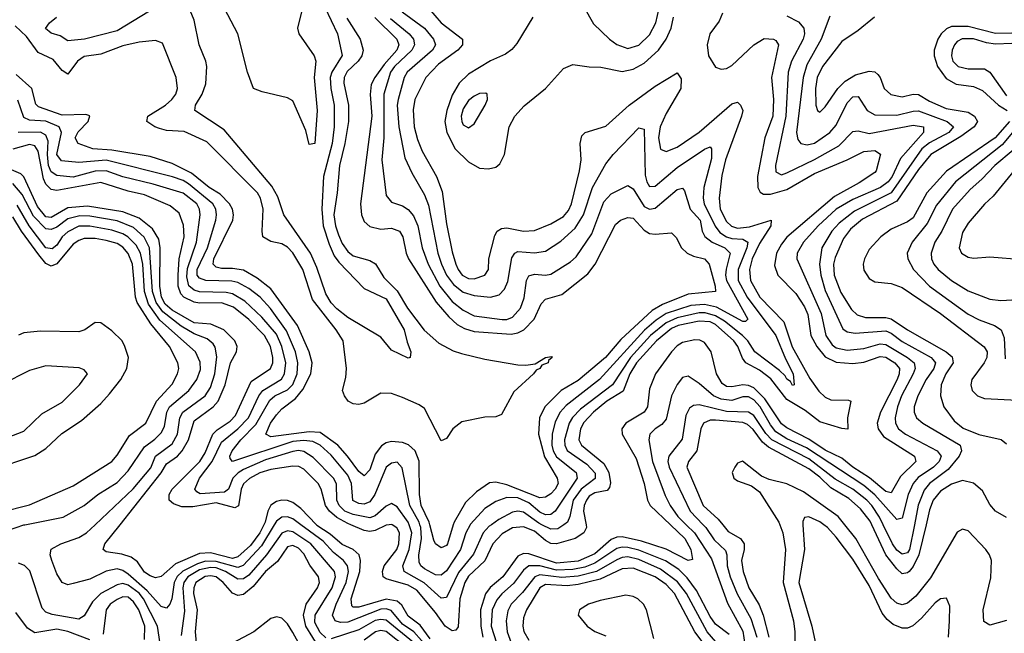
# Model space of a CAD drawing. Header units: inches. Extents: x 884549 to 1028252, y 526810 to 653624.
# Tile 477 of 656: x 941355 to 944942, y 589604 to 591841. Entities that reach past the tile are written whole.
import ezdxf

# ---------------------------------------------------------------- set-up
doc = ezdxf.new("R2010")
doc.units = ezdxf.units.IN
doc.header["$MEASUREMENT"] = 0
doc.layers.add('A9548', color=7, linetype='Continuous')
doc.layers.add('A9549', color=7, linetype='Continuous')

msp = doc.modelspace()

# ---------------------------------------------------------------- linework, layer by layer
at = {"layer": 'A9548', "color": 5}
for points, elevation in [([(941286.4, 589970), (941370, 589999.4), (941373, 590000)], 2460), ([(942282.2, 590000), (942236.3, 589923.7), (942168.9, 589851.1), (942150, 589844.6), (942070, 589866.4), (942032.3, 589867.7), (942002, 589858), (941948.9, 589831.1), (941928.5, 589811.5), (941917.8, 589790), (941909.5, 589730.5), (941901.7, 589710), (941890, 589696), (941870, 589702.1), (941819.7, 589759.7), (941750, 589819.7), (941730, 589833), (941710, 589838.8), (941670, 589831.1), (941610, 589801.6), (941550, 589785.4), (941530, 589781.2), (941510, 589789.8), (941490, 589821.1), (941471.6, 589870), (941465.3, 589890), (941469.4, 589910.6), (941505.1, 589930), (941570, 589953), (941598.1, 589970), (941629.9, 590000)], 2440), ([(942244, 590000), (942230, 589970), (942195.8, 589924.2), (942150, 589882.5), (942130, 589877.1), (942050, 589898.1), (942010, 589895.8), (941922.4, 589857.6), (941870, 589810.8), (941850, 589807.1), (941830, 589814), (941810, 589827.5), (941784.3, 589864.3), (941761.5, 589881.5), (941727.3, 589892.7), (941670, 589901.6), (941659.4, 589910), (941665.3, 589930), (941720.6, 590000)], 2420), ([(942846.3, 589546.3), (942790.4, 589610), (942750, 589638), (942707.9, 589687.9), (942690, 589693.2), (942670, 589691.7), (942550, 589644.8), (942524.2, 589644.2), (942504.5, 589650), (942495, 589670), (942508, 589710), (942544.4, 589790), (942552.4, 589830), (942549.1, 589850), (942535, 589870), (942498.5, 589898.5), (942460, 589940), (942379.5, 590000)], 2440), ([(942850, 589584), (942813.7, 589633.7), (942770, 589666.3), (942747.4, 589707.4), (942730, 589721.6), (942690, 589729), (942590, 589699), (942570, 589699.9), (942564.4, 589704.4), (942562.3, 589730), (942593.9, 589830), (942596.9, 589870), (942591.6, 589890), (942569.4, 589909.4), (942530, 589928.6), (942485.8, 589965.8), (942437.9, 589997.9), (942436, 590000)], 2420), ([(942701.2, 590000), (942690, 589998.4), (942650, 589978.7), (942630, 589975.6), (942610, 589979.4), (942560.8, 590000)], 2380), ([(943418.2, 590000), (943420.1, 589990), (943410.5, 589970), (943378.6, 589950), (943310, 589930.2), (943290, 589932), (943270, 589943.1), (943230, 589976.6), (943190, 589992.4), (943150, 589988.5), (943113, 589967), (943078.9, 589930), (943050, 589868.8), (942990, 589813), (942976.1, 589790), (942958.3, 589730), (942952.4, 589627.6), (942944, 589616), (942930, 589613.7), (942904.4, 589630), (942870, 589680.1), (942801.8, 589761.8), (942770, 589779.8), (942690, 589802.4), (942678.8, 589810), (942676.6, 589830), (942683.2, 589850), (942728.4, 589910), (942735.8, 589930), (942738, 589970), (942729.1, 589989.1), (942712, 590000)], 2380), ([(943073.4, 590000), (943065.6, 589994.4), (943043.4, 589970), (943007.6, 589892.4), (942953.5, 589826.5), (942910, 589734.9), (942890, 589732), (942828.9, 589788.9), (942755.8, 589830), (942750.9, 589850), (942773.5, 589910), (942783.2, 589970), (942773.8, 590000)], 2360), ([(942996.6, 590000), (942980.5, 589970), (942960.8, 589910), (942910, 589832.5), (942890, 589816.1), (942870, 589817.3), (942830, 589838.8), (942816, 589850), (942810, 589864.2), (942809.5, 589889.5), (942818.6, 589950), (942816.4, 589990), (942813.2, 590000)], 2340), ([(942934.4, 590000), (942913.6, 589930), (942910, 589924.2), (942890, 589915.9), (942870, 589930.6), (942863.4, 589943.4), (942848.8, 590000)], 2320), ([(943725.7, 590000), (943778.7, 589950), (943799.5, 589910), (943806.4, 589873.6), (943790, 589869.5), (943710.6, 589910.6), (943619.8, 589939.8), (943550, 589955.4), (943530, 589954.8), (943510, 589946), (943450, 589893.7), (943390, 589867.6), (943310, 589860), (943210, 589893.6), (943190, 589895.7), (943170, 589886.1), (943114.9, 589810), (943069, 589771), (943052, 589748), (943034, 589690), (943034.9, 589630), (943042.1, 589590)], 2420), ([(943336.8, 590000), (943315.1, 589984.9), (943290, 589983.9), (943257.2, 590000)], 2360), ([(943783.2, 590000), (943813.5, 589970), (943875.2, 589875.2), (943933.7, 589713.7), (943990, 589612.1), (943996.2, 589563.8)], 2440), ([(943844.8, 590000), (943854.3, 589990), (943885.3, 589945.3), (943925.8, 589905.8), (943931, 589890), (943932.4, 589850), (943943.2, 589810), (943968.6, 589748.6), (944018.2, 589658.2), (944040.6, 589590)], 2460), ([(943916.2, 590000), (943935.8, 589975.8), (943980.4, 589950), (943994.1, 589930), (943994.1, 589910), (943984.6, 589870), (943990.1, 589830), (944011.1, 589770), (944048.5, 589708.5), (944063.9, 589670), (944084.1, 589590)], 2480), ([(944124, 590000), (944135.6, 589970), (944145.1, 589910), (944136.1, 589790), (944173.6, 589650), (944178.8, 589610), (944179.3, 589530)], 2520), ([(944208.5, 590000), (944213.6, 589910), (944194.1, 589790), (944241.1, 589630), (944256.3, 589556.3)], 2540), ([(944739, 589590), (944743, 589650), (944743.6, 589703.6), (944732, 589732), (944710, 589729.8), (944690, 589715.3), (944640.3, 589659.7), (944608.5, 589631.5), (944590, 589623.4), (944570, 589622.9), (944536.8, 589636.8), (944515.1, 589655.1), (944497.7, 589677.7), (944450, 589778.1), (944390, 589875), (944330, 589954.6), (944298.1, 589990), (944284.8, 590000)], 2540), ([(944950, 589651), (944890, 589634.5), (944867.7, 589647.7), (944864.6, 589690), (944892.9, 589807.1), (944895.6, 589870), (944888.8, 589890), (944874.8, 589910), (944810, 589978.3), (944790, 589983.9), (944770, 589973.2), (944673.2, 589806.8), (944620.2, 589739.8), (944590, 589714.2), (944570, 589708.5), (944550, 589713.9), (944530, 589732.3), (944484, 589804), (944400.8, 589950), (944360.9, 590000)], 2520), ([(944657, 590000), (944630.8, 589890), (944610, 589847.7), (944595.7, 589830), (944590, 589824.5), (944570, 589820.7), (944550, 589839.1), (944510, 589889.9), (944459.2, 590000)], 2480), ([(944614.9, 590000), (944597.3, 589910), (944590, 589897.5), (944570, 589892.3), (944550, 589907.4), (944534.5, 589930), (944500.9, 590000)], 2460), ([(942470, 589588.2), (942450, 589606.8), (942430, 589644.2), (942431.8, 589670), (942493.6, 589770), (942505.1, 589810), (942501.8, 589830), (942415.4, 589930), (942350, 589974.3), (942330, 589977.6), (942310, 589969.9), (942254.4, 589890), (942190, 589816.8), (942170, 589802.4), (942150, 589801.1), (942104.1, 589830), (942070, 589842.4), (942050, 589844.4), (942010, 589835.1), (941967.1, 589810), (941953.1, 589790), (941949.2, 589770), (941955.2, 589684.8), (941943.2, 589596.8)], 2460), ([(942448, 589548), (942397.8, 589630), (942388.5, 589670), (942398.2, 589710), (942439.4, 589770), (942447.2, 589790), (942444, 589810), (942412.2, 589852.2), (942390, 589893.7), (942370, 589915.1), (942350, 589924.7), (942330, 589919.7), (942294, 589866), (942250, 589829.2), (942204.9, 589775.1), (942170, 589746.2), (942150, 589741.8), (942130, 589750.7), (942095.5, 589790), (942070, 589810.3), (942050, 589814), (942030, 589811.6), (941997.1, 589790), (941989, 589770), (941988.2, 589750), (942001.4, 589690), (941993.8, 589610), (942000.8, 589530)], 2480), ([(943939.9, 589599.9), (943890, 589637.5), (943870, 589665.7), (943820.8, 589760.8), (943786.4, 589806.4), (943756.4, 589836.4), (943707.9, 589867.9), (943610, 589907.5), (943570, 589917.4), (943550, 589918.6), (943530, 589913.8), (943450, 589859.6), (943414.1, 589845.9), (943370, 589836.5), (943310, 589833.9), (943249.7, 589850.3), (943209.7, 589850.3), (943190, 589834.1), (943153.9, 589786.1), (943111.4, 589748.6), (943093.6, 589726.4), (943076.6, 589690), (943073.1, 589630), (943092.1, 589570)], 2440), ([(943994, 589454), (943859.7, 589610), (943784, 589750), (943751.8, 589791.8), (943690, 589837.7), (943610, 589873), (943570, 589883), (943550, 589881.1), (943530, 589872.7), (943456.7, 589830), (943390, 589812.2), (943330, 589807.2), (943250, 589817), (943231.5, 589810), (943186.6, 589753.4), (943145.2, 589710), (943133.4, 589686.6), (943127.5, 589650), (943130.4, 589610), (943145.4, 589570)], 2460), ([(941866.3, 589566.3), (941857.1, 589630), (941806.3, 589730), (941790, 589750.7), (941750, 589779.9), (941730, 589785.3), (941710, 589781.6), (941650.5, 589749.5), (941620.5, 589719.5), (941590, 589667.6), (941570, 589656.4), (941473.1, 589673.1), (941450, 589681.2), (941436.4, 589696.4), (941391.8, 589831.8), (941371.8, 589851.8), (941350, 589860.3)], 2460), ([(943881.1, 589521.1), (943815.1, 589610), (943740.9, 589750), (943710, 589782.2), (943670.3, 589810), (943590, 589841.6), (943550, 589839.3), (943470, 589802.1), (943390, 589781.7), (943350, 589777.7), (943270, 589782.5), (943249.5, 589770), (943201.2, 589690), (943190, 589660.5), (943187.7, 589630), (943191.4, 589611.4), (943210, 589579.4)], 2480), ([(941810, 589581.3), (941810.7, 589630), (941788.5, 589690), (941770, 589719), (941750, 589736.1), (941730, 589737.1), (941710, 589728.1), (941684.9, 589710), (941670.1, 589690), (941658.5, 589601.5)], 2480), ([(943664.8, 589584.8), (943639, 589690), (943627.5, 589710), (943607, 589730), (943590, 589738.5), (943562.9, 589742.9), (943470, 589723.9), (943427.2, 589710), (943394.4, 589690), (943390.1, 589670), (943421.8, 589630), (943450, 589611), (943490, 589595.4)], 2520), ([(941610, 589580.5), (941530, 589610.7), (941490, 589618.8), (941410, 589605.5), (941383.4, 589623.4), (941340.3, 589680.3)], 2480), ([(942370.6, 589570), (942350, 589607.8), (942330, 589638.7), (942310, 589659.6), (942290, 589664.8), (942270, 589657.8), (942207.9, 589610), (942130, 589568.9)], 2520), ([(942790, 589570.4), (942690, 589651.8), (942670, 589654.6), (942650, 589650.8), (942590, 589617.3), (942490, 589584.6)], 2460), ([(942766, 589550), (942690, 589611.2), (942670, 589614.7), (942650.7, 589609.3), (942610, 589579.9)], 2480)]:
    msp.add_lwpolyline(points, dxfattribs=dict(at, elevation=elevation))
at = {"layer": 'A9549', "color": 5}
for points, elevation in [([(942466.9, 591886.9), (942512.7, 591790), (942530.1, 591710.1), (942491.7, 591650), (942486.3, 591630), (942487.9, 591590), (942500.2, 591530), (942500.3, 591450), (942493.4, 591390), (942462.2, 591270), (942455.6, 591150), (942460.7, 591090), (942482.5, 591022.5), (942500.9, 590980.9), (942517.1, 590957.1), (942610, 590861.5), (942690, 590823.5), (942755.9, 590710), (942765.9, 590665.9), (942780.3, 590630), (942778, 590610), (942770, 590607.8), (942710, 590636.9), (942670, 590684.2), (942550, 590755.3), (942510, 590786.7), (942490, 590809.4), (942470, 590842), (942437.8, 590937.8), (942414.9, 590990), (942316.6, 591130), (942295.7, 591195.7), (942273.9, 591233.9), (942099.6, 591439.6), (941992.6, 591510), (941995.7, 591530), (942019.6, 591570), (942032.4, 591607.6), (942037, 591670), (942033.3, 591690), (942008.1, 591750), (941990, 591838.9), (941964.3, 591904.3)], 2260), ([(942820.7, 591910), (942890, 591830.1), (942968.4, 591770), (942967.8, 591750), (942951.6, 591730), (942880.5, 591679.5), (942833.9, 591630), (942794.4, 591550), (942788, 591512), (942792.2, 591450), (942803.9, 591403.9), (942821.7, 591361.7), (942873.5, 591270), (942894.4, 591214.4), (942910, 591097.4), (942930, 590994.6), (942944, 590950), (942952.1, 590930), (942967.4, 590910), (942990, 590898.2), (943010, 590897.1), (943050, 590909.6), (943062.9, 590930), (943064.3, 590970), (943085.7, 591054.3), (943094.5, 591070), (943110, 591080.1), (943130, 591082.3), (943190, 591070.1), (943230, 591072.8), (943290, 591097), (943335.9, 591124.1), (943354.6, 591145.4), (943365.3, 591170), (943394.7, 591290), (943400.8, 591330), (943397.4, 591390), (943402.3, 591417.7), (943414.7, 591430), (943490, 591453.5), (943575.2, 591530), (943670, 591598.6), (943750, 591647.5), (943765.1, 591625.1), (943763.1, 591590), (943710, 591499), (943688.1, 591450), (943681.7, 591410), (943689.7, 591369.7), (943710, 591360.1), (943750, 591377), (943830, 591430.9), (943950, 591534.5), (943970, 591540.1), (943981.4, 591530), (943989.1, 591510), (943984.7, 591490), (943926.7, 591330), (943913, 591273), (943902.7, 591190), (943907.3, 591150), (943930, 591105.5), (943948.3, 591088.3), (943970, 591081.5), (944013.5, 591086.5), (944092.6, 591110), (944091.8, 591090), (944050, 591025.9), (944023.9, 590970), (944013.5, 590930), (944017.2, 590890), (944051.1, 590830), (944139.4, 590739.4), (944168.8, 590648.8), (944233.5, 590533.5), (944266.5, 590486.5), (944290, 590465.1), (944310, 590456), (944374.2, 590454.2), (944383.1, 590450), (944370.5, 590390), (944371.8, 590348.2), (944350, 590350.7), (944270, 590374.6), (944216.9, 590416.9), (944150, 590457.2), (944091.6, 590531.6), (944050, 590563), (944001, 590590), (943987.8, 590607.8), (943971.4, 590650), (943957.1, 590670), (943890, 590730.4), (943870, 590739.2), (943830, 590742), (943754.2, 590725.8), (943730, 590715.1), (943674.9, 590670), (943601.6, 590590), (943577.6, 590550), (943553.4, 590486.6), (943494.4, 590450), (943445.2, 590410), (943410, 590372.8), (943397.6, 590350), (943392.1, 590310), (943401.8, 590290), (943483, 590223), (943501, 590190), (943507.6, 590152.4), (943503.7, 590136.3), (943495.2, 590124.8), (943450, 590116.7), (943430, 590103.7), (943420.4, 590090), (943411.1, 590070), (943408.8, 590050), (943418.2, 590000)], 2380), ([(943410, 591888.2), (943445.7, 591825.7), (943503.5, 591770), (943530.5, 591750.5), (943570, 591735.7), (943610, 591748.2), (943650, 591785.9), (943672.1, 591830), (943690.2, 591910)], 2440), ([(941828, 591872), (941710, 591800.1), (941590.4, 591770.4), (941530, 591764.7), (941502.4, 591782.4), (941470, 591791.7), (941448.9, 591808.9), (941462.9, 591830), (941488.7, 591850)], 2260), ([(942381.1, 591870), (942367.1, 591810), (942371.3, 591790), (942427.3, 591710), (942433.4, 591690), (942427.1, 591630), (942438.2, 591510), (942430, 591389.5), (942410, 591386), (942397.7, 591437.7), (942350, 591544.8), (942330, 591556.8), (942237.9, 591577.9), (942206.9, 591590), (942185.3, 591650), (942149.8, 591790), (942101.4, 591881.4)], 2240), ([(942747.7, 591870), (942829.7, 591810), (942862.3, 591770), (942869.6, 591750), (942858.7, 591730), (942767.1, 591650), (942755.8, 591630), (942733.6, 591550), (942730.3, 591530), (942736.5, 591450), (942757.8, 591337.8), (942783.1, 591283.1), (942830, 591202.5), (942844.8, 591164.8), (942878.7, 590990), (942891, 590950), (942910, 590910), (942935.6, 590875.6), (942970, 590848.2), (943010, 590835.3), (943070, 590829.6), (943101.6, 590838.4), (943121.6, 590858.4), (943132.8, 590887.2), (943147.3, 590972.7), (943158.3, 590990), (943170, 590996.1), (943230, 590990.8), (943270, 590997.9), (943326.6, 591033.4), (943378.9, 591081.1), (943409.1, 591130), (943442.1, 591230), (943490, 591315.9), (943516.8, 591350), (943610, 591447), (943630, 591441.6), (943633.9, 591273.9), (943639.7, 591250), (943650, 591233.1), (943670, 591234.3), (943750, 591302.9), (943850, 591369.6), (943870, 591377.4), (943875.6, 591370), (943875, 591335), (943847, 591230), (943844.7, 591190), (943848.4, 591170), (943888.2, 591088.2), (943905.8, 591065.8), (943930, 591049), (943950, 591043.1), (943990, 591041.5), (944008, 591030), (944004.6, 591010), (943972.7, 590930), (943972.9, 590890), (944004.9, 590830), (944109.2, 590690), (944144.4, 590604.4), (944172.5, 590550), (944176, 590510), (944170, 590507.3), (944162.7, 590522.7), (944150, 590530.7), (944143.4, 590543.4), (944122.9, 590562.9), (944033.8, 590630), (944007.5, 590670), (943987.9, 590690), (943922.3, 590742.3), (943890, 590761.6), (943852.5, 590772.5), (943830, 590773.1), (943750, 590753.8), (943710, 590735.6), (943653.5, 590690), (943580.8, 590610), (943514.8, 590510), (943398.4, 590421.6), (943369.1, 590390.9), (943356.3, 590370), (943339.6, 590310), (943341, 590290), (943350, 590271.2), (943420.8, 590220.8), (943452, 590188), (943451, 590169), (943400.2, 590130), (943371.5, 590090), (943359.2, 590030), (943350.5, 590009.5), (943336.8, 590000)], 2360), ([(943914.9, 591865.1), (943903.7, 591836.3), (943869.3, 591790), (943859.3, 591750), (943864.4, 591710), (943890, 591668.7), (943910, 591660.4), (943930, 591663.8), (943950, 591674.2), (944030, 591750.1), (944067.5, 591772.5), (944101.3, 591770), (944110, 591765.2), (944119.2, 591750), (944094.1, 591630), (944100.9, 591550), (944099.3, 591490), (944069.2, 591410), (944043.2, 591270), (944044.5, 591230), (944052.3, 591212.3), (944065.1, 591205.1), (944090, 591204.7), (944150, 591222.1), (944250, 591280.2), (944369.9, 591330), (944430, 591360.1), (944470, 591363.9), (944490.8, 591350.8), (944475.3, 591290), (944470, 591284.6), (944413.2, 591246.8), (944322.9, 591197.1), (944150, 591048), (944130, 591023.4), (944111.9, 590990), (944105.2, 590945.2), (944117.4, 590910), (944183.1, 590843.1), (944214, 590794), (944226.1, 590766.1), (944237.5, 590690), (944258.7, 590650), (944290, 590612.1), (944330, 590592.9), (944390, 590587.9), (944430, 590592.4), (944490, 590612.9), (944510, 590610.5), (944543.3, 590590), (944559.9, 590570), (944559.6, 590550), (944551.8, 590530), (944491.4, 590410), (944479, 590370), (944483.1, 590350), (944502, 590322), (944615.5, 590250), (944620.3, 590230), (944563.7, 590176.3), (944530, 590116.6), (944510, 590120.8), (944451.2, 590171.2), (944390, 590210), (944350, 590242.2), (944290, 590271.6), (944230, 590311.8), (944150, 590353), (944130, 590368), (944070, 590459), (944030, 590498.8), (944010, 590507.9), (943990, 590510.5), (943950, 590503.1), (943930, 590504.6), (943914.7, 590514.7), (943894.1, 590550), (943873.9, 590630), (943850, 590664.3), (943832.7, 590672.7), (943814.1, 590674.1), (943770, 590664.4), (943750, 590652.1), (943730, 590630.6), (943671.5, 590550), (943650, 590495.1), (943641.7, 590430), (943630.6, 590410), (943563, 590370), (943549, 590350), (943549.5, 590330), (943601.2, 590241.2), (943630.1, 590150), (943641.9, 590090), (943651.6, 590070), (943725.7, 590000)], 2420), ([(944150, 591854.7), (944192.9, 591832.9), (944211.8, 591810), (944214.1, 591790), (944209, 591770), (944167.3, 591690), (944154.4, 591650), (944146, 591490), (944108.3, 591310), (944110, 591286), (944130, 591276.2), (944150, 591282.3), (944250, 591331.2), (944339.1, 591380.9), (944390, 591433.5), (944410, 591436.6), (944450, 591426.6), (944610, 591457.1), (944647.7, 591450), (944648.2, 591430), (944564.4, 591335.6), (944533.4, 591270), (944519.4, 591250), (944490.5, 591230), (944390, 591185.1), (944330, 591149.9), (944264.1, 591090), (944211, 591030), (944187.5, 590990), (944186.3, 590970), (944274.9, 590770), (944292.1, 590690), (944315.3, 590655.3), (944330, 590644.4), (944370, 590636.2), (944430, 590643.1), (944490, 590659.4), (944510, 590657), (944589.7, 590609.7), (944613.7, 590590), (944617.4, 590570), (944609.8, 590550), (944567.4, 590470), (944552.5, 590430), (944543.9, 590390), (944545.4, 590370), (944556.6, 590350), (944581.9, 590330), (944697.9, 590270), (944711.8, 590250), (944705, 590230), (944684.5, 590210), (944628.1, 590171.9), (944609.5, 590150.5), (944591.6, 590110), (944570, 590024.5), (944550, 590019.1), (944470, 590108.6), (944430, 590143.4), (944221, 590281), (944150, 590313.1), (944110, 590338.8), (944090, 590364.4), (944052.9, 590430), (944030, 590455.3), (944010, 590466.2), (943990, 590465.9), (943950, 590452.6), (943910, 590457.4), (943882.3, 590470), (943830, 590514.7), (943790, 590541.4), (943770, 590537.3), (943750, 590511.1), (943730.1, 590470), (943710, 590385.5), (943694.5, 590365.5), (943670, 590349.9), (943650.1, 590329.9), (943647, 590310), (943660.7, 590230), (943706.7, 590106.7), (943724.6, 590070), (943752.8, 590030), (943783.2, 590000)], 2440), ([(944306.3, 591853.7), (944274.9, 591770), (944223, 591677), (944209, 591631), (944185.3, 591430), (944190, 591404.5), (944201.3, 591390), (944224.4, 591384.4), (944250, 591391.1), (944306.4, 591430), (944330, 591456.4), (944370, 591538.6), (944390, 591560.4), (944410, 591561.3), (944443, 591510), (944470, 591494.4), (944550, 591493.3), (944610, 591507.9), (944630, 591508.5), (944734.2, 591470), (944756.6, 591450), (944740.3, 591430), (944670, 591392.3), (944641.9, 591370), (944530, 591210.4), (944396.8, 591143.2), (944340, 591100), (944313.8, 591070), (944277.9, 591010), (944269.4, 590950), (944274, 590910), (944290, 590854.4), (944353.7, 590713.7), (944370, 590702.7), (944398.3, 590698.3), (944510, 590706.5), (944530, 590698.3), (944570, 590668.2), (944675.5, 590610), (944682.3, 590602.3), (944690.9, 590590), (944685.9, 590570), (944657, 590530), (944626.6, 590470), (944613.6, 590430), (944614.1, 590410), (944621.9, 590390), (944645.4, 590370), (944781.8, 590290), (944786.7, 590270), (944777.3, 590250), (944738.1, 590201.9), (944669.7, 590150.3), (944650, 590126.7), (944628.8, 590071.2), (944614.9, 590000)], 2460), ([(942546.3, 591846.3), (942595.3, 591770), (942605.6, 591730), (942601.5, 591710), (942588.2, 591690), (942548, 591652), (942536.6, 591630), (942535.4, 591610), (942552.5, 591530), (942552.4, 591470), (942539.6, 591390), (942519.7, 591310), (942511.4, 591210), (942498.9, 591130), (942505.4, 591090), (942516.7, 591056.7), (942530, 591025.3), (942550, 590995.6), (942570, 590979.9), (942630, 590963), (942650.8, 590950.8), (942681.9, 590901.9), (942730, 590852.7), (942767.4, 590790), (942828.8, 590708.8), (942882.2, 590662.2), (942933.8, 590633.8), (942964.7, 590624.7), (943050, 590603.3), (943170, 590583.4), (943198.5, 590581.5), (943233.4, 590586.6), (943270, 590610.2), (943292.9, 590612.9), (943294.4, 590610), (943281.6, 590598.4), (943280.5, 590590), (943257.7, 590582.3), (943250.2, 590570), (943236.1, 590563.9), (943226.7, 590550), (943155.6, 590484.4), (943110, 590402.2), (943090, 590394), (943050, 590391.7), (942965.1, 590374.9), (942933, 590350), (942910, 590314.3), (942890, 590305.6), (942830, 590423.4), (942810, 590437.2), (942750, 590463.7), (942710, 590478.1), (942670, 590480.2), (942610, 590443), (942590, 590438.3), (942570, 590441), (942551.3, 590450), (942537.6, 590470), (942530.8, 590490), (942543.1, 590536.9), (942545.6, 590570), (942533.3, 590670), (942508, 590710), (942421.6, 590821.6), (942386, 590930), (942350, 590991.7), (942330, 591012.1), (942310, 591023.8), (942270, 591032.3), (942241.1, 591050), (942237.8, 591070), (942241.7, 591150), (942232.7, 591190), (942220.8, 591210), (942036.2, 591396.2), (941953.5, 591433.5), (941890, 591437.7), (941864, 591444), (941847.1, 591450), (941817.6, 591470), (941821.8, 591490), (941886.5, 591530), (941908.9, 591550), (941923.1, 591570), (941929.9, 591590), (941925.3, 591630), (941875.2, 591755.2), (941850, 591765.5), (941790, 591759.2), (941730, 591746.1), (941650, 591715.5), (941590, 591706.4), (941565.2, 591690), (941530, 591642.5), (941510, 591655.6), (941476.5, 591696.5), (941421.8, 591721.8), (941379.9, 591779.9), (941338.2, 591818.2)], 2280), ([(942649.1, 591849.1), (942729.2, 591770), (942736.6, 591750), (942729.3, 591730), (942682.7, 591677.3), (942648.3, 591630), (942635.4, 591604.6), (942631.4, 591568.6), (942638.1, 591490), (942597, 591170), (942599.9, 591130), (942610, 591105.1), (942630, 591087.1), (942670, 591077.7), (942710, 591080.6), (942738.1, 591070), (942750.7, 591050), (942762.6, 590990), (942771.5, 590970), (942871.8, 590811.8), (942917.9, 590757.9), (942948.4, 590730), (942975.6, 590715.6), (943010, 590704.9), (943145.2, 590694.8), (943170, 590699.3), (943191.7, 590710), (943229.6, 590750), (943255.2, 590804.8), (943270, 590822.8), (943330, 590839.2), (943424.8, 590915.2), (943451.8, 590950), (943525.2, 591094.8), (943544, 591110), (943570, 591120.5), (943590, 591118), (943630, 591073.8), (943650, 591062.3), (943670, 591059.3), (943730, 591063.9), (943746.7, 591046.7), (943766.5, 591010), (943787.2, 590990), (943810, 590979), (943850.2, 590970), (943866.6, 590950), (943889, 590870), (943890, 590849.9), (943790, 590840.7), (943696.7, 590803.3), (943659.1, 590780.9), (943545.1, 590674.9), (943489.1, 590610), (943390, 590525.9), (943327.5, 590490), (943268.2, 590430), (943248.4, 590390), (943244.7, 590330), (943267.2, 590247.2), (943313.2, 590170), (943317, 590150), (943306.1, 590130), (943290, 590113.2), (943270, 590100.6), (943250, 590098.1), (943130, 590146.1), (943090, 590155.6), (943066.9, 590153.1), (943019.5, 590120.5), (942979.4, 590080.6), (942937.3, 590010), (942934.4, 590000)], 2320), ([(942705.8, 591845.8), (942774.1, 591790), (942789.5, 591770), (942792.9, 591750), (942783.8, 591730), (942720.8, 591670), (942706, 591650), (942681.7, 591570), (942681.6, 591410), (942674.4, 591330), (942690, 591200.5), (942710, 591175.5), (942750, 591162.8), (942770, 591148.8), (942790, 591126.3), (942804.9, 591090), (942820.8, 591010), (942843.5, 590950), (942885.6, 590870), (942930, 590814.4), (942970, 590781.7), (943010, 590761.4), (943112.3, 590747.7), (943130, 590748.5), (943150, 590756.6), (943179.4, 590790), (943192.9, 590827.1), (943201.2, 590890), (943210, 590907.3), (943230, 590913.5), (943270, 590909.7), (943290, 590913.8), (943361.4, 590958.6), (943382.7, 590977.3), (943438.9, 591061.1), (943483.3, 591176.7), (943510, 591206.1), (943570, 591237), (943590, 591224.6), (943630, 591160.2), (943650, 591150.1), (943670, 591154.3), (943750, 591222), (943770, 591227.3), (943777.4, 591217.4), (943797.1, 591150), (943833.6, 591110), (943841.9, 591070), (943851.4, 591051.4), (943877.6, 591030), (943924.4, 591010), (943943.2, 590990), (943928.7, 590931.3), (943926.1, 590910), (943929.6, 590890), (944007.6, 590750), (943998.9, 590741.1), (943990, 590740.8), (943893.3, 590793.3), (943850, 590803.4), (943800.2, 590799.8), (943710.4, 590769.6), (943673.6, 590746.4), (943630.8, 590709.2), (943467.4, 590530), (943345.8, 590434.2), (943324.3, 590410), (943305.4, 590374.6), (943295.1, 590330), (943294, 590290), (943298.1, 590270), (943310, 590247.3), (943382, 590190), (943385.9, 590170), (943305.5, 590050), (943290, 590037.2), (943270, 590036), (943250, 590046.2), (943210, 590080.5), (943170, 590098.6), (943130, 590099.9), (943090, 590085.3), (943050, 590059.5), (942997.8, 590002.2), (942996.6, 590000)], 2340), ([(943223.9, 591850), (943166, 591754), (943147.7, 591732.3), (943124.7, 591715.3), (943070, 591691.1), (942990, 591642.7), (942955.5, 591610), (942930, 591565.7), (942910.7, 591510), (942903.5, 591470), (942910.6, 591430), (942941.8, 591370), (942990, 591323.3), (943030, 591300.2), (943062.9, 591297.1), (943090, 591303.1), (943104.6, 591315.4), (943121.1, 591350), (943137.7, 591450), (943158.5, 591490), (943192.4, 591527.6), (943270.7, 591590), (943336.4, 591663.6), (943370, 591677.7), (943430, 591668.8), (943472.3, 591667.7), (943550, 591652.1), (943590, 591660.5), (943630, 591682.5), (943682.2, 591730), (943709.7, 591770), (943728.9, 591810), (943736.9, 591850)], 2420), ([(944469.8, 591850.2), (944410, 591801.3), (944350, 591761.6), (944279.2, 591670), (944260.8, 591630), (944253.9, 591590), (944255.2, 591530), (944261.7, 591510), (944270, 591503.6), (944290, 591523.5), (944336.2, 591590), (944362.4, 591617.6), (944399.7, 591640.3), (944450, 591653.4), (944470, 591650.5), (944481.3, 591641.3), (944490.1, 591630), (944503.9, 591590), (944528.9, 591568.9), (944570, 591560.3), (944610, 591569.1), (944630, 591568.2), (944670, 591543.8), (944730, 591517.6), (944810, 591503.5), (944833.8, 591490), (944844.9, 591470), (944831.9, 591450), (944784.2, 591415.8), (944675, 591350), (944630, 591294.9), (944550, 591179.9), (944425.8, 591114.2), (944382.2, 591077.8), (944356.6, 591043.4), (944325.6, 590974.4), (944320.2, 590950), (944322, 590910), (944346.5, 590846.5), (944384.9, 590784.9), (944405.6, 590765.6), (944436, 590756), (944510, 590755.6), (944530, 590751.2), (944590, 590710.1), (944730.9, 590630.9), (944752.4, 590612.4), (944755.8, 590590), (944729, 590550), (944711.7, 590510), (944710.1, 590470.1), (944721.7, 590430), (944759.1, 590379.1), (944792.5, 590352.5), (944849.4, 590329.4), (944930.6, 590310.6), (944950, 590294.8)], 2480), ([(944970, 591791.7), (944910, 591791.4), (944810, 591816), (944750, 591815.9), (944731.7, 591808.3), (944712.7, 591790), (944700.1, 591770), (944686.2, 591730), (944686, 591710), (944699.3, 591670), (944730, 591627.1), (944766.6, 591606.6), (944830, 591597.2), (944862.9, 591582.9), (944920.9, 591530), (944952, 591510)], 2520), ([(944970, 591754.7), (944910, 591752), (944876.9, 591756.9), (944830, 591771.4), (944788.3, 591771.7), (944770, 591761.3), (944760.5, 591750), (944751.6, 591730), (944749.8, 591710), (944754.8, 591690), (944774.5, 591670), (944810, 591661.7), (944870, 591662.3), (944889.8, 591649.8), (944950, 591563.9)], 2540), ([(942848.8, 590000), (942846.2, 590010), (942817.7, 590070), (942811.4, 590110), (942810, 590231.8), (942795.3, 590270), (942770.9, 590290.9), (942750, 590299.6), (942710, 590303.6), (942690, 590298.5), (942672.8, 590287.2), (942650, 590257.4), (942630, 590200.2), (942610, 590178.2), (942590, 590194.2), (942549.5, 590250), (942513.7, 590290), (942450, 590336.2), (942410, 590338.4), (942270, 590320.8), (942251.3, 590330), (942269.1, 590370), (942290, 590400.4), (942310, 590423.1), (942359.7, 590460.3), (942386.9, 590493.1), (942415.5, 590550), (942420.9, 590590), (942409.4, 590630), (942366.5, 590726.5), (942270, 590859.6), (942219.5, 590899.5), (942170, 590927.8), (942130, 590933.8), (942090, 590933.6), (942070, 590939.2), (942059.4, 590950), (942061.7, 590970), (942131.5, 591110), (942134.1, 591130), (942130.2, 591150), (942119.3, 591170), (942085.3, 591205.3), (942045.4, 591230), (941981.1, 591281.1), (941910, 591317.4), (941830, 591342.9), (941690, 591365), (941620.9, 591370), (941567.5, 591390), (941557.2, 591410), (941567.4, 591432.6), (941604.5, 591470), (941610.6, 591490.6), (941595.4, 591495.4), (941510, 591493.3), (941423, 591523), (941413.3, 591533.3), (941399.2, 591590), (941341.7, 591641.7)], 2320), ([(942813.2, 590000), (942810, 590010), (942775.9, 590070), (942748.1, 590208.1), (942730, 590228.1), (942710, 590224.5), (942690, 590209.8), (942649.2, 590110.8), (942630, 590083.6), (942610, 590075.4), (942590, 590077.3), (942569, 590089), (942563.9, 590150), (942550, 590180.7), (942490, 590253.5), (942449.6, 590289.6), (942423, 590303), (942390, 590307.5), (942350, 590303.7), (942130, 590230.8), (942121, 590241), (942119.9, 590250), (942128.8, 590270), (942160.8, 590310), (942215, 590365), (942266.1, 590453.9), (942284.8, 590470), (942330, 590492.1), (942350, 590511.6), (942365.8, 590550), (942368.1, 590590), (942359.8, 590630), (942327, 590707), (942268.5, 590788.5), (942231.4, 590830), (942190, 590860.7), (942150, 590883.1), (942127.8, 590887.8), (942032.4, 590890), (942010, 590898.9), (942001.6, 590910), (942001, 590930), (942038.9, 591010), (942069.1, 591110), (942072.4, 591130), (942069.4, 591150), (942058.5, 591170), (941970, 591242.2), (941950, 591254.7), (941911.3, 591268.7), (941670, 591329), (941570, 591320.5), (941507, 591327), (941489.8, 591350), (941507.1, 591430), (941498, 591450), (941450, 591471.2), (941390, 591474.6), (941370, 591484.2), (941348.3, 591548.3)], 2340), ([(944961.5, 591470), (944909.3, 591410.7), (944731.1, 591288.9), (944660.4, 591210), (944610, 591119.2), (944590, 591104.4), (944530, 591078.1), (944492.4, 591050), (944450, 591003.7), (944432.9, 590970), (944428.4, 590950), (944430, 590928.1), (944450, 590897.8), (944470, 590885.6), (944530, 590879.4), (944570, 590864.4), (944709.8, 590769.8), (944868.8, 590648.8), (944879.7, 590630), (944878.3, 590610), (944868.8, 590590), (944823.9, 590530), (944819.7, 590510), (944824.7, 590490), (944844.6, 590470), (944870, 590460.1), (944990, 590454.2)], 2520), ([(945021.4, 591490), (944934.9, 591385.1), (944764.1, 591250), (944694.9, 591165.1), (944661.6, 591098.4), (944606, 591030), (944588.8, 590990), (944590.6, 590970), (944611.4, 590930), (944670.1, 590870), (944810, 590767.4), (944850, 590747.1), (944906.7, 590726.7), (944930.4, 590710.4), (944941.6, 590681.6), (944945.2, 590605.2)], 2540), ([(942773.8, 590000), (942770.6, 590010), (942730, 590065.7), (942710, 590077), (942690, 590067.2), (942650, 590032.5), (942630, 590025.8), (942570, 590037.9), (942538.8, 590050), (942518.2, 590070), (942510.5, 590090), (942509.4, 590149.4), (942497.8, 590170), (942424.6, 590244.6), (942390, 590267.6), (942370, 590270.2), (942350, 590266.5), (942250, 590237), (942170, 590201), (942150.2, 590189.8), (942130.9, 590170), (942115.4, 590130), (942100.6, 590119.4), (942012.8, 590112.8), (941999.6, 590119.6), (941992.9, 590130), (942010.2, 590170), (942056.2, 590230), (942090, 590301.3), (942150.1, 590349.9), (942188.6, 590390), (942226.6, 590470), (942240.4, 590490), (942308.7, 590531.3), (942319.1, 590550), (942324.1, 590590), (942310.1, 590650.1), (942290, 590694.3), (942237.3, 590757.3), (942174.6, 590814.6), (942130, 590841.5), (942106.7, 590846.7), (942010, 590849.3), (941990, 590854.9), (941971.2, 590871.2), (941964, 590904), (941966.3, 590933.7), (941998.7, 591030), (942011.8, 591130), (942009.9, 591150), (941999.6, 591170), (941950, 591209.1), (941841.5, 591241.5), (941730, 591268.1), (941670, 591290.2), (941630, 591289.4), (941550, 591267.5), (941490, 591273.2), (941470, 591286.4), (941460.2, 591310), (941456.1, 591350), (941458.7, 591398.7), (941450, 591420.7), (941430, 591431.7), (941349.4, 591429.4)], 2360), ([(942560.8, 590000), (942550, 590004.5), (942510, 590026.9), (942483, 590050), (942468.9, 590070), (942453.1, 590130), (942442.1, 590150), (942390, 590202.9), (942371.9, 590211.9), (942350, 590213.9), (942270, 590201.9), (942230, 590188.7), (942191.5, 590168.5), (942170, 590148.9), (942162, 590130), (942151.6, 590068.4), (942138.6, 590061.4), (942070, 590079.7), (941985.3, 590065.3), (941945.1, 590065.1), (941915.7, 590075.7), (941899, 590090), (941899.8, 590110), (941910.3, 590130), (942010.9, 590230), (942030, 590262.3), (942058.8, 590330), (942074, 590346), (942122.2, 590377.8), (942141.4, 590398.6), (942198.2, 590521.8), (942268, 590570), (942276.7, 590590), (942277.6, 590610), (942268.5, 590650), (942247.2, 590690), (942190, 590748.6), (942133.5, 590793.5), (942090, 590809.4), (942010, 590808), (941990, 590811.5), (941952.6, 590830), (941941.8, 590841.8), (941932.3, 590870), (941932.4, 590910), (941936.2, 590970), (941954.3, 591050), (941951.7, 591091.7), (941935.7, 591135.7), (941902.6, 591162.6), (941810, 591202.3), (941750, 591215.8), (941650, 591247.4), (941490, 591218.8), (941470, 591222.7), (941450, 591241.6), (941441.2, 591261.2), (941421.6, 591361.6), (941410, 591381.7), (941390, 591386.3), (941330, 591368.9)], 2380), ([(945070, 591404.4), (944902.1, 591197.9), (944870, 591169), (944810, 591099), (944790, 591065.4), (944777.8, 591010), (944786.5, 590990), (944810, 590975.2), (944830, 590971.8), (944890, 590976.9), (945010, 590966.8)], 2580), ([(944974, 591366), (944908.2, 591310), (944860.5, 591259.5), (944817.5, 591222.5), (944754, 591150), (944714.6, 591070), (944688.6, 591030), (944675.6, 590990), (944677.2, 590970), (944685.1, 590950), (944701.2, 590930), (944750, 590890.1), (944810, 590852.7), (944890, 590822), (944930, 590817.8), (944990, 590821.2)], 2560), ([(941720.6, 590000), (941870, 590189.2), (941890, 590221.6), (941930, 590250.4), (941946.9, 590270), (941969.7, 590310), (941990, 590378.3), (942059.7, 590430), (942078, 590450), (942103.1, 590510), (942123.2, 590590), (942145, 590630), (942146.9, 590650), (942138.1, 590670), (942098.1, 590710), (942050.7, 590730.7), (941990, 590736.2), (941910, 590782.1), (941884.4, 590804.4), (941871.9, 590830), (941864.9, 590870), (941866.2, 591010), (941861.7, 591041.7), (941839, 591079), (941790, 591118.2), (941730, 591140.7), (941601.6, 591161.6), (941530, 591154.8), (941470, 591120.6), (941450, 591123.1), (941419.9, 591159.9), (941370, 591268.3), (941359.4, 591279.4), (941274.8, 591314.8)], 2420), ([(941629.9, 590000), (941768.7, 590131.3), (941832.1, 590207.9), (941849.4, 590250.6), (941910, 590295.6), (941930.2, 590330), (941938.3, 590390), (941949.3, 590410), (942030, 590470.5), (942050, 590500.1), (942065.6, 590550), (942072.7, 590612.7), (942067.4, 590647.4), (942059.6, 590659.6), (942037.3, 590677.3), (941990, 590695.5), (941943.5, 590723.5), (941875.7, 590775.7), (941852.3, 590810), (941839.2, 590850), (941828.1, 591010), (941808.4, 591048.4), (941770, 591083.2), (941710, 591108.2), (941610, 591124.8), (941573.7, 591126.3), (941530, 591115.6), (941490, 591085.3), (941470, 591075.8), (941450, 591078.4), (941404.5, 591124.5), (941363.4, 591203.4), (941330, 591244.2)], 2440), ([(941373, 590000), (941512.7, 590027.3), (941589.3, 590070.7), (941639.9, 590110), (941710, 590154.6), (941750, 590196.9), (941810, 590284.2), (941847.6, 590312.4), (941870, 590335.7), (941882, 590358), (941891, 590410), (941900.5, 590430), (941971.5, 590490), (941999.7, 590530), (942013.5, 590566.5), (942012.5, 590592.5), (941994.8, 590630), (941865.3, 590745.3), (941824.6, 590804.6), (941809.8, 590850), (941803.6, 590950), (941795.5, 590990), (941778.9, 591018.9), (941749.1, 591049.1), (941730, 591061), (941690, 591074.2), (941610, 591088.2), (941570, 591088.2), (941530, 591068.3), (941510, 591049.3), (941490, 591019.7), (941473.6, 591006.4), (941450, 591009.4), (941389.3, 591089.3), (941345.1, 591165.1)], 2460), ([(941290, 590046.6), (941390, 590072.7), (941550, 590141.3), (941689.9, 590230.1), (941710, 590254.1), (941754.6, 590325.4), (941814.3, 590370), (941852.7, 590450), (941910, 590512.1), (941930.3, 590550), (941934.2, 590570), (941931.4, 590590), (941900.3, 590650), (941832, 590732), (941782.4, 590810), (941776.3, 590830), (941765.7, 590950), (941750, 590989.4), (941730, 591012.4), (941710, 591024.8), (941670, 591036.8), (941630, 591044.1), (941590, 591043.1), (941570, 591036.8), (941550, 591023.1), (941490, 590950.6), (941470, 590942.6), (941450, 590952.2), (941423.9, 590983.9), (941361.7, 591070), (941330, 591122.1)], 2480), ([(941250, 590198.5), (941410, 590252.6), (941450, 590278), (941507.9, 590332.1), (941579.7, 590380.3), (941650, 590442.5), (941682.5, 590477.5), (941723.2, 590530), (941745.2, 590570), (941750.8, 590610), (941738.4, 590650), (941727.9, 590670), (941690, 590707.5), (941650, 590735.6), (941630, 590736.9), (941591.7, 590710), (941570, 590703), (941430, 590705.2), (941370, 590699.4), (941350, 590691.6)], 2520), ([(941310, 590317.8), (941370, 590340.8), (941435.7, 590404.3), (941510, 590447.5), (941573.1, 590510), (941602.4, 590550), (941590, 590565.1), (941571.5, 590571.5), (941450, 590579.1), (941390, 590562.5), (941290, 590511.1)], 2540), ([(944500.9, 590000), (944487.7, 590027.7), (944459.8, 590070), (944441, 590090), (944390, 590129.5), (944326.5, 590166.5), (944230, 590240.6), (944095.5, 590310), (944072.8, 590332.8), (944030, 590398.9), (944010, 590411), (943930, 590413.3), (943830, 590437.6), (943810, 590435), (943795.3, 590424.7), (943782.3, 590397.7), (943768.2, 590311.8), (943719.7, 590250), (943716.6, 590230), (943720.8, 590210), (943797.8, 590050), (943844.8, 590000)], 2460), ([(944459.2, 590000), (944453.1, 590013.1), (944418.5, 590058.5), (944375.8, 590095.8), (944310, 590135), (944270, 590173.1), (944230, 590203.4), (944082.7, 590282.7), (944061.2, 590301.2), (944027.1, 590347.1), (944006, 590366), (943990, 590372.3), (943890, 590380.7), (943870, 590380.7), (943845.9, 590370), (943836, 590350), (943821.8, 590270), (943791.6, 590230), (943785.3, 590210), (943845, 590070), (943900, 590020), (943916.2, 590000)], 2480), ([(944360.9, 590000), (944336.9, 590030), (944210, 590120.4), (944150, 590148.8), (944085.1, 590165.1), (944056.9, 590176.9), (943988.4, 590231.6), (943970, 590224.7), (943960.2, 590210), (943950.3, 590190), (943956.5, 590170), (943970, 590160.2), (944021.5, 590141.5), (944050, 590120.2), (944120.1, 590010), (944124, 590000)], 2520), ([(944950, 590026.4), (944910, 590049.4), (944890, 590073.3), (944863.1, 590123.1), (944830, 590151.8), (944790, 590160.9), (944750, 590148.1), (944710, 590122.9), (944683.1, 590090), (944670, 590054.4), (944657, 590000)], 2480), ([(942436, 590000), (942379.5, 590059.5), (942350, 590081.7), (942330, 590088.9), (942310, 590089.6), (942290, 590084.4), (942270, 590071.6), (942258.3, 590050), (942248.7, 590010), (942244, 590000)], 2420), ([(942379.5, 590000), (942350, 590022), (942330, 590028.6), (942310, 590027.9), (942290, 590012.9), (942282.2, 590000)], 2440), ([(943257.2, 590000), (943245.7, 590005.7), (943190, 590045.6), (943170, 590049.9), (943150, 590046.1), (943100.4, 590019.6), (943073.4, 590000)], 2360), ([(944284.8, 590000), (944270, 590011.2), (944230, 590029), (944213.8, 590026.2), (944207.8, 590012.2), (944208.5, 590000)], 2540), ([(942712, 590000), (942710, 590001.2), (942701.2, 590000)], 2380)]:
    msp.add_lwpolyline(points, dxfattribs=dict(at, elevation=elevation))
at = {"layer": 'A9549', "color": 5, "elevation": 2440}
msp.add_lwpolyline([(943053.4, 591573.4), (943030, 591571.9), (943010, 591562), (942990, 591546), (942970, 591516.8), (942963.8, 591490), (942965.5, 591470), (942970, 591457.7), (942990, 591446.8), (943010, 591461.2), (943051.1, 591530), (943058.6, 591550), (943057.4, 591570)], close=True, dxfattribs=at)

doc.saveas('drawing.dxf')
